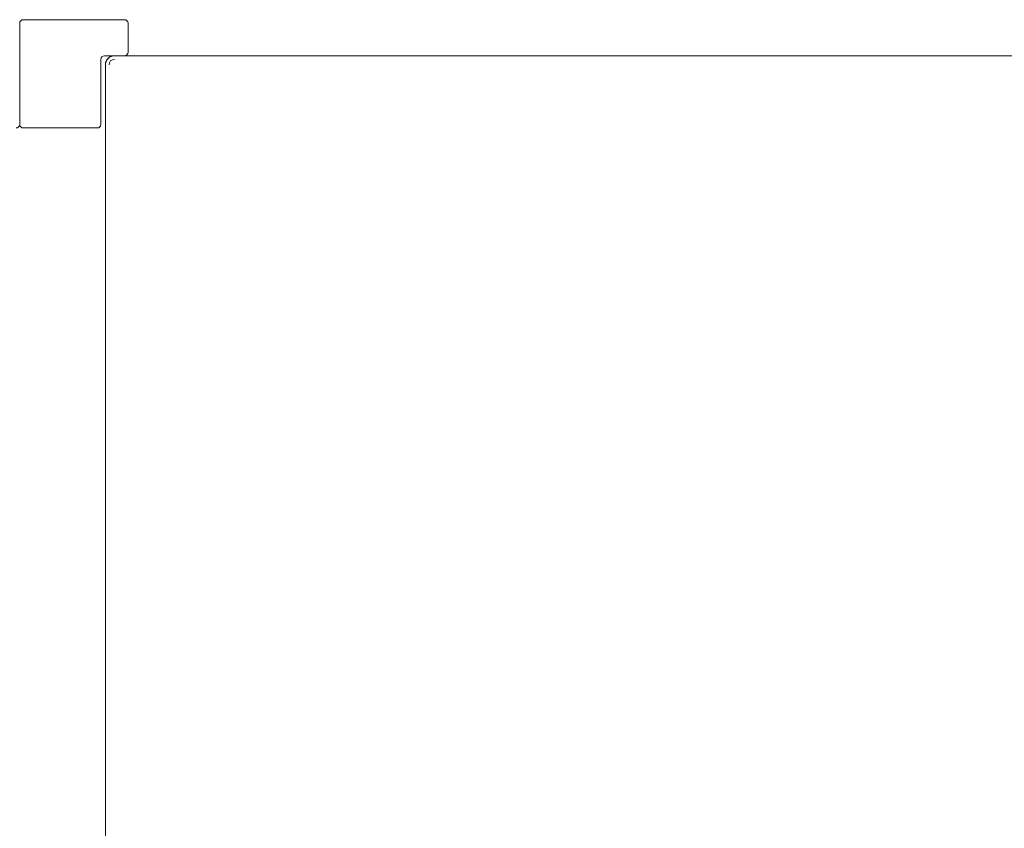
# Model space of a CAD drawing. Header units: millimetres. Extents: x -281 to 121694, y -16481 to 65128.
# Tile 358 of 656: x 20590 to 21135, y 40992 to 41440. Entities that reach past the tile are written whole.
import ezdxf

# ---------------------------------------------------------------- set-up
doc = ezdxf.new("R2010")
doc.units = ezdxf.units.MM
doc.layers.add('A--L8__LosseInventaris', color=1, linetype='Continuous', lineweight=5)

# ---------------------------------------------------------------- blocks, each defined once
blk = doc.blocks.new('NLRS_82_FU_UN_schappen_gen_kad - schappen groot dxbxh 600x1500x2100-V441-L_80_ 13')
at = {"layer": 'A--L8__LosseInventaris'}
for p, q in [((-750, 18), (-750, -38)), ((-692, 20), (-748, 20)), ((-690, 2), (-690, 18)), ((-703, 0), (-692, 0)), ((692, 0), (-692, 0)), ((-705, -38), (-705, -2)), ((-702.5, -5), (-702.5, -595)), ((-748, -40), (-707, -40))]:
    blk.add_line(p, q, dxfattribs=at)
at = {"layer": 'A--L8__LosseInventaris', "flags": 128}
for points in [[(-698.1, -0.04), (-698.3, -0.06), (-698.49, -0.1), (-698.69, -0.14), (-698.88, -0.19), (-699.07, -0.25), (-699.26, -0.32), (-699.45, -0.39), (-699.63, -0.48), (-699.81, -0.57), (-699.98, -0.66), (-700.16, -0.76), (-700.32, -0.87), (-700.49, -0.99), (-700.64, -1.11), (-700.8, -1.24), (-700.94, -1.38), (-701.09, -1.52), (-701.22, -1.66), (-701.35, -1.81), (-701.48, -1.97), (-701.6, -2.13), (-701.71, -2.3), (-701.81, -2.47), (-701.91, -2.64), (-702, -2.82), (-702.08, -3), (-702.16, -3.19), (-702.23, -3.38), (-702.29, -3.57), (-702.34, -3.76), (-702.39, -3.95), (-702.43, -4.15), (-702.46, -4.35), (-702.48, -4.55), (-702.49, -4.75), (-702.5, -4.95), (-702.5, -5)], [(-701.71, -2.3), (-701.81, -2.47), (-701.91, -2.64), (-702, -2.82), (-702.08, -3), (-702.16, -3.19), (-702.23, -3.38), (-702.29, -3.57), (-702.34, -3.76), (-702.39, -3.95), (-702.43, -4.15), (-702.46, -4.35), (-702.48, -4.55), (-702.49, -4.75), (-702.5, -4.95)], [(-701.71, -2.3), (-701.81, -2.47), (-701.91, -2.64), (-702, -2.82), (-702.08, -3), (-702.16, -3.19), (-702.23, -3.38), (-702.29, -3.57), (-702.34, -3.76), (-702.39, -3.95), (-702.43, -4.15), (-702.46, -4.35), (-702.48, -4.55), (-702.49, -4.75), (-702.5, -4.95)], [(-701.71, -2.3), (-701.81, -2.47), (-701.91, -2.64), (-702, -2.82), (-702.08, -3), (-702.16, -3.19), (-702.23, -3.38), (-702.29, -3.57), (-702.34, -3.76), (-702.39, -3.95), (-702.43, -4.15), (-702.46, -4.35), (-702.48, -4.55), (-702.49, -4.75), (-702.5, -4.95)], [(-701.71, -2.3), (-701.81, -2.47), (-701.91, -2.64), (-702, -2.82), (-702.08, -3), (-702.16, -3.19), (-702.23, -3.38), (-702.29, -3.57), (-702.34, -3.76), (-702.39, -3.95), (-702.43, -4.15), (-702.46, -4.35), (-702.48, -4.55), (-702.49, -4.75), (-702.5, -4.95)], [(-698.1, -0.04), (-698.3, -0.06), (-698.49, -0.1), (-698.69, -0.14), (-698.88, -0.19), (-699.07, -0.25), (-699.26, -0.32), (-699.45, -0.39), (-699.63, -0.48), (-699.81, -0.57), (-699.98, -0.66), (-700.16, -0.76)], [(-698.1, -0.04), (-698.3, -0.06), (-698.49, -0.1), (-698.69, -0.14), (-698.88, -0.19), (-699.07, -0.25), (-699.26, -0.32), (-699.45, -0.39), (-699.63, -0.48), (-699.81, -0.57), (-699.98, -0.66), (-700.16, -0.76)], [(-698.1, -0.04), (-698.3, -0.06), (-698.49, -0.1), (-698.69, -0.14), (-698.88, -0.19), (-699.07, -0.25), (-699.26, -0.32), (-699.45, -0.39), (-699.63, -0.48), (-699.81, -0.57), (-699.98, -0.66), (-700.16, -0.76)], [(-698.1, -0.04), (-698.3, -0.06), (-698.49, -0.1), (-698.69, -0.14), (-698.88, -0.19), (-699.07, -0.25), (-699.26, -0.32), (-699.45, -0.39), (-699.63, -0.48), (-699.81, -0.57), (-699.98, -0.66), (-700.16, -0.76)]]:
    blk.add_lwpolyline(points, dxfattribs=at)
at = {"layer": 'A--L8__LosseInventaris'}
for centre, radius, start, end in [((-748, 18), 2, 90, 180), ((-748, 18), 2, 120, 150), ((-748, 18), 2, 120, 150), ((-692, 18), 2, 360, 90), ((-692, 18), 2, 30, 60), ((-692, 18), 2, 30, 60), ((-703, -2), 2, 90, 180), ((-697.5, -5), 5, 90, 180), ((-697.5, -5), 5, 90, 180), ((-697.5, -5), 5, 90, 180), ((-697.5, -5), 5, 90, 180), ((-697.5, -5), 5, 90, 180), ((-692, 2), 2, 270, 360), ((-692, 2), 2, 300, 330), ((-692, 2), 2, 300, 330), ((-697.5, -5), 3, 90, 180), ((-697.5, -5), 3, 90, 180), ((-697.5, -5), 3, 90, 180), ((-697.5, -5), 3, 90, 180), ((-697.5, -5), 3, 90, 180), ((-697.5, -5), 3, 90, 180), ((-697.5, -5), 3, 90, 180), ((-697.5, -5), 3, 90, 180), ((-697.5, -5), 3, 90, 180), ((-697.5, -5), 3, 90, 180), ((-748, -38), 2, 180, 270), ((-707, -38), 2, 270, 360), ((-748, -38), 2, 210, 240), ((-748, -38), 2, 210, 240), ((-707, -38), 2, 300, 330), ((-707, -38), 2, 300, 330)]:
    blk.add_arc(centre, radius, start, end, dxfattribs=at)
blk = doc.blocks.new('NLRS_82_FU_UN_schappen_gen_kad - schappen groot dxbxh 600x1500x2100-V442-L_80_ 13')
at = {"layer": 'A--L8__LosseInventaris'}
blk.add_arc((748, -38), 2, 270, 360, dxfattribs=at)

msp = doc.modelspace()

# ---------------------------------------------------------------- block references
at = {"layer": 'A--L8__LosseInventaris'}
for name, p in [('NLRS_82_FU_UN_schappen_gen_kad - schappen groot dxbxh 600x1500x2100-V442-L_80_ 13', (19840, 41420)), ('NLRS_82_FU_UN_schappen_gen_kad - schappen groot dxbxh 600x1500x2100-V441-L_80_ 13', (21340, 41420))]:
    msp.add_blockref(name, p, dxfattribs=at)

doc.saveas('drawing.dxf')
